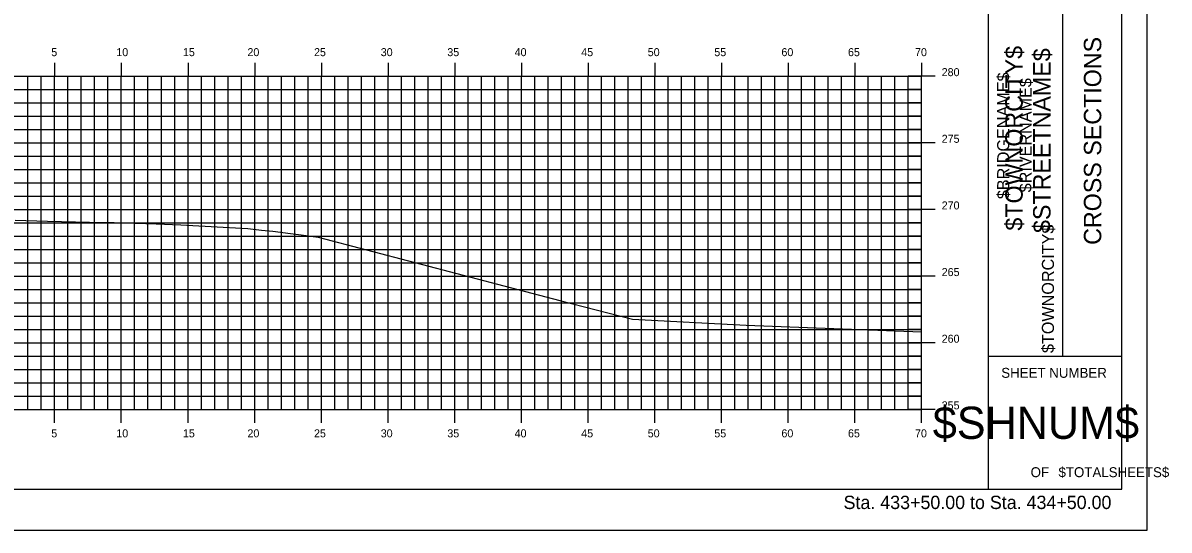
# Model space of a CAD drawing. Extents: x 1168600 to 1177589, y 610178 to 611246.
# Drawn here: x 1176518.6 to 1176604.5, y 610900.5 to 610938.6 of the extents above; entities that cross this region are included whole.
import ezdxf

# ---------------------------------------------------------------- set-up
doc = ezdxf.new("R2010")
doc.units = 0
for name, color, linetype in [('_Construction', 7, 'Continuous'), ('_Station Equation', 7, 'Continuous'), ('H_V ANNOTATION', 7, 'Continuous'), ('MAJOR', 7, 'Continuous'), ('MINOR', 7, 'Continuous')]:
    doc.layers.add(name, color=color, linetype=linetype)

msp = doc.modelspace()

# ---------------------------------------------------------------- linework, layer by layer
at = {"layer": '_Construction'}
for p, q in [((1176590.933, 610903.599), (1176590.933, 611008.599)), ((1176600.933, 610903.599), (1176600.933, 611008.599)), ((1176596.524, 610913.599), (1176596.524, 610948.599)), ((1176590.933, 610913.599), (1176600.933, 610913.599)), ((1176440.933, 610903.596), (1176600.933, 610903.596))]:
    msp.add_line(p, q, dxfattribs=at)
msp.add_lwpolyline([(1176432.839, 610900.537), (1176602.839, 610900.537), (1176602.839, 611010.537), (1176432.839, 611010.537)], close=True, dxfattribs=at)
at = {"layer": '_Station Equation'}
for points in [[(1176517.969, 610923.779), (1176520.406, 610923.724), (1176523.54, 610923.652), (1176525.406, 610923.61), (1176528.547, 610923.507), (1176530.406, 610923.449), (1176533.556, 610923.268), (1176535.406, 610923.158), (1176536.448, 610923.044), (1176537.296, 610922.959), (1176538.628, 610922.789), (1176539.404, 610922.685), (1176540.686, 610922.504), (1176558.811, 610917.751), (1176564.262, 610916.365), (1176572.787, 610915.919), (1176585.933, 610915.416)], [(1176517.97, 610923.779), (1176520.406, 610923.724), (1176523.539, 610923.652), (1176525.406, 610923.61), (1176528.546, 610923.507), (1176530.406, 610923.449), (1176533.556, 610923.268), (1176535.406, 610923.158), (1176536.448, 610923.044), (1176537.296, 610922.959), (1176538.628, 610922.789), (1176539.404, 610922.686), (1176540.686, 610922.504), (1176558.811, 610917.751), (1176564.262, 610916.365), (1176572.788, 610915.919), (1176585.933, 610915.416)]]:
    msp.add_lwpolyline(points, dxfattribs=at)
at = {"layer": 'MAJOR'}
for p, q in [((1176520.933, 610935.598), (1176520.933, 610934.596)), ((1176525.933, 610935.598), (1176525.933, 610934.596)), ((1176530.933, 610935.598), (1176530.933, 610934.596)), ((1176535.933, 610935.598), (1176535.933, 610934.596)), ((1176540.933, 610935.598), (1176540.933, 610934.596)), ((1176545.933, 610935.598), (1176545.933, 610934.596)), ((1176550.933, 610935.598), (1176550.933, 610934.596)), ((1176555.933, 610935.598), (1176555.933, 610934.596)), ((1176560.933, 610935.598), (1176560.933, 610934.596)), ((1176565.933, 610935.598), (1176565.933, 610934.596)), ((1176570.933, 610935.598), (1176570.933, 610934.596)), ((1176575.933, 610935.598), (1176575.933, 610934.596)), ((1176580.933, 610935.598), (1176580.933, 610934.596)), ((1176585.933, 610935.598), (1176585.933, 610934.596)), ((1176445.933, 610934.596), (1176585.933, 610934.596)), ((1176445.933, 610934.596), (1176585.933, 610934.596)), ((1176520.933, 610909.596), (1176520.933, 610934.596)), ((1176525.933, 610909.596), (1176525.933, 610934.596)), ((1176530.933, 610909.596), (1176530.933, 610934.596)), ((1176535.933, 610909.596), (1176535.933, 610934.596)), ((1176540.933, 610909.596), (1176540.933, 610934.596)), ((1176545.933, 610909.596), (1176545.933, 610934.596)), ((1176550.933, 610909.596), (1176550.933, 610934.596)), ((1176555.933, 610909.596), (1176555.933, 610934.596)), ((1176560.933, 610909.596), (1176560.933, 610934.596)), ((1176565.933, 610909.596), (1176565.933, 610934.596)), ((1176570.933, 610909.596), (1176570.933, 610934.596)), ((1176575.933, 610909.596), (1176575.933, 610934.596)), ((1176580.933, 610909.596), (1176580.933, 610934.596)), ((1176586.935, 610934.596), (1176584.931, 610934.596)), ((1176585.933, 610909.596), (1176585.933, 610934.596)), ((1176585.933, 610909.596), (1176585.933, 610934.596)), ((1176445.933, 610929.596), (1176585.933, 610929.596)), ((1176586.935, 610929.596), (1176584.931, 610929.596)), ((1176445.933, 610924.596), (1176585.933, 610924.596)), ((1176586.935, 610924.596), (1176584.931, 610924.596)), ((1176445.933, 610919.596), (1176585.933, 610919.596)), ((1176586.935, 610919.596), (1176584.931, 610919.596)), ((1176445.933, 610914.596), (1176585.933, 610914.596)), ((1176586.935, 610914.596), (1176584.931, 610914.596)), ((1176445.933, 610909.596), (1176585.933, 610909.596)), ((1176445.933, 610909.596), (1176585.933, 610909.596)), ((1176520.933, 610908.594), (1176520.933, 610909.596)), ((1176525.933, 610908.594), (1176525.933, 610909.596)), ((1176530.933, 610908.594), (1176530.933, 610909.596)), ((1176535.933, 610908.594), (1176535.933, 610909.596)), ((1176540.933, 610908.594), (1176540.933, 610909.596)), ((1176545.933, 610908.594), (1176545.933, 610909.596)), ((1176550.933, 610908.594), (1176550.933, 610909.596)), ((1176555.933, 610908.594), (1176555.933, 610909.596)), ((1176560.933, 610908.594), (1176560.933, 610909.596)), ((1176565.933, 610908.594), (1176565.933, 610909.596)), ((1176570.933, 610908.594), (1176570.933, 610909.596)), ((1176575.933, 610908.594), (1176575.933, 610909.596)), ((1176580.933, 610908.594), (1176580.933, 610909.596)), ((1176586.935, 610909.596), (1176584.931, 610909.596)), ((1176585.933, 610908.594), (1176585.933, 610909.596))]:
    msp.add_line(p, q, dxfattribs=at)
at = {"layer": 'MINOR'}
for p, q in [((1176518.933, 610909.596), (1176518.933, 610934.596)), ((1176519.933, 610909.596), (1176519.933, 610934.596)), ((1176521.933, 610909.596), (1176521.933, 610934.596)), ((1176522.933, 610909.596), (1176522.933, 610934.596)), ((1176523.933, 610909.596), (1176523.933, 610934.596)), ((1176524.933, 610909.596), (1176524.933, 610934.596)), ((1176526.933, 610909.596), (1176526.933, 610934.596)), ((1176527.933, 610909.596), (1176527.933, 610934.596)), ((1176528.933, 610909.596), (1176528.933, 610934.596)), ((1176529.933, 610909.596), (1176529.933, 610934.596)), ((1176531.933, 610909.596), (1176531.933, 610934.596)), ((1176532.933, 610909.596), (1176532.933, 610934.596)), ((1176533.933, 610909.596), (1176533.933, 610934.596)), ((1176534.933, 610909.596), (1176534.933, 610934.596)), ((1176536.933, 610909.596), (1176536.933, 610934.596)), ((1176537.933, 610909.596), (1176537.933, 610934.596)), ((1176538.933, 610909.596), (1176538.933, 610934.596)), ((1176539.933, 610909.596), (1176539.933, 610934.596)), ((1176541.933, 610909.596), (1176541.933, 610934.596)), ((1176542.933, 610909.596), (1176542.933, 610934.596)), ((1176543.933, 610909.596), (1176543.933, 610934.596)), ((1176544.933, 610909.596), (1176544.933, 610934.596)), ((1176546.933, 610909.596), (1176546.933, 610934.596)), ((1176547.933, 610909.596), (1176547.933, 610934.596)), ((1176548.933, 610909.596), (1176548.933, 610934.596)), ((1176549.933, 610909.596), (1176549.933, 610934.596)), ((1176551.933, 610909.596), (1176551.933, 610934.596)), ((1176552.933, 610909.596), (1176552.933, 610934.596)), ((1176553.933, 610909.596), (1176553.933, 610934.596)), ((1176554.933, 610909.596), (1176554.933, 610934.596)), ((1176556.933, 610909.596), (1176556.933, 610934.596)), ((1176557.933, 610909.596), (1176557.933, 610934.596)), ((1176558.933, 610909.596), (1176558.933, 610934.596)), ((1176559.933, 610909.596), (1176559.933, 610934.596)), ((1176561.933, 610909.596), (1176561.933, 610934.596)), ((1176562.933, 610909.596), (1176562.933, 610934.596)), ((1176563.933, 610909.596), (1176563.933, 610934.596)), ((1176564.933, 610909.596), (1176564.933, 610934.596)), ((1176566.933, 610909.596), (1176566.933, 610934.596)), ((1176567.933, 610909.596), (1176567.933, 610934.596)), ((1176568.933, 610909.596), (1176568.933, 610934.596)), ((1176569.933, 610909.596), (1176569.933, 610934.596)), ((1176571.933, 610909.596), (1176571.933, 610934.596)), ((1176572.933, 610909.596), (1176572.933, 610934.596)), ((1176573.933, 610909.596), (1176573.933, 610934.596)), ((1176574.933, 610909.596), (1176574.933, 610934.596)), ((1176576.933, 610909.596), (1176576.933, 610934.596)), ((1176577.933, 610909.596), (1176577.933, 610934.596)), ((1176578.933, 610909.596), (1176578.933, 610934.596)), ((1176579.933, 610909.596), (1176579.933, 610934.596)), ((1176581.933, 610909.596), (1176581.933, 610934.596)), ((1176582.933, 610909.596), (1176582.933, 610934.596)), ((1176583.933, 610909.596), (1176583.933, 610934.596)), ((1176584.933, 610909.596), (1176584.933, 610934.596)), ((1176445.933, 610933.596), (1176585.933, 610933.596)), ((1176585.933, 610933.596), (1176584.931, 610933.596)), ((1176445.933, 610932.596), (1176585.933, 610932.596)), ((1176585.933, 610932.596), (1176584.931, 610932.596)), ((1176445.933, 610931.596), (1176585.933, 610931.596)), ((1176585.933, 610931.596), (1176584.931, 610931.596)), ((1176445.933, 610930.596), (1176585.933, 610930.596)), ((1176585.933, 610930.596), (1176584.931, 610930.596)), ((1176445.933, 610928.596), (1176585.933, 610928.596)), ((1176585.933, 610928.596), (1176584.931, 610928.596)), ((1176445.933, 610927.596), (1176585.933, 610927.596)), ((1176585.933, 610927.596), (1176584.931, 610927.596)), ((1176445.933, 610926.596), (1176585.933, 610926.596)), ((1176585.933, 610926.596), (1176584.931, 610926.596)), ((1176445.933, 610925.596), (1176585.933, 610925.596)), ((1176585.933, 610925.596), (1176584.931, 610925.596)), ((1176445.933, 610923.596), (1176585.933, 610923.596)), ((1176585.933, 610923.596), (1176584.931, 610923.596)), ((1176445.933, 610922.596), (1176585.933, 610922.596)), ((1176585.933, 610922.596), (1176584.931, 610922.596)), ((1176445.933, 610921.596), (1176585.933, 610921.596)), ((1176585.933, 610921.596), (1176584.931, 610921.596)), ((1176445.933, 610920.596), (1176585.933, 610920.596)), ((1176585.933, 610920.596), (1176584.931, 610920.596)), ((1176445.933, 610918.596), (1176585.933, 610918.596)), ((1176585.933, 610918.596), (1176584.931, 610918.596)), ((1176445.933, 610917.596), (1176585.933, 610917.596)), ((1176585.933, 610917.596), (1176584.931, 610917.596)), ((1176445.933, 610916.596), (1176585.933, 610916.596)), ((1176585.933, 610916.596), (1176584.931, 610916.596)), ((1176445.933, 610915.596), (1176585.933, 610915.596)), ((1176585.933, 610915.596), (1176584.931, 610915.596)), ((1176445.933, 610913.596), (1176585.933, 610913.596)), ((1176585.933, 610913.596), (1176584.931, 610913.596)), ((1176445.933, 610912.596), (1176585.933, 610912.596)), ((1176585.933, 610912.596), (1176584.931, 610912.596)), ((1176445.933, 610911.596), (1176585.933, 610911.596)), ((1176585.933, 610911.596), (1176584.931, 610911.596)), ((1176445.933, 610910.596), (1176585.933, 610910.596)), ((1176585.933, 610910.596), (1176584.931, 610910.596))]:
    msp.add_line(p, q, dxfattribs=at)

# ---------------------------------------------------------------- texts
at = {"layer": '_Construction'}
for s, height, rotation, p in [('CROSS SECTIONS', 1.30428, 90, (1176599.398, 610921.938)), ('$TOWNORCITY$', 1.30428, 90, (1176593.505, 610923.007)), ('$STREETNAME$', 1.30428, 90, (1176595.592, 610922.827)), ('$BRIDGENAME$', 0.90716, 90, (1176592.499, 610925.367)), ('$RIVERNAME$', 0.90716, 90, (1176594.176, 610925.882)), ('$TOWNORCITY$', 0.90716, 90, (1176595.853, 610913.82)), ('SHEET NUMBER', 0.74527, 360, (1176591.898, 610911.963)), ('$SHNUM$', 2.4194, 360, (1176586.766, 610907.379)), ('OF', 0.7453, 360, (1176594.1, 610904.509)), ('$TOTALSHEETS$', 0.74527, 360, (1176596.189, 610904.509))]:
    msp.add_text(s, height=height, rotation=rotation, dxfattribs=at).set_placement(p)
at = {"layer": 'H_V ANNOTATION'}
for s, height, p in [('5', 0.6, (1176520.684, 610936.096)), ('10', 0.6, (1176525.558, 610936.096)), ('15', 0.6, (1176530.55, 610936.096)), ('20', 0.6, (1176535.387, 610936.096)), ('25', 0.6, (1176540.379, 610936.096)), ('30', 0.6, (1176545.381, 610936.096)), ('35', 0.6, (1176550.373, 610936.096)), ('40', 0.6, (1176555.419, 610936.096)), ('45', 0.6, (1176560.411, 610936.096)), ('50', 0.6, (1176565.397, 610936.096)), ('55', 0.6, (1176570.389, 610936.096)), ('60', 0.6, (1176575.419, 610936.096)), ('65', 0.6, (1176580.411, 610936.096)), ('70', 0.6, (1176585.435, 610936.096)), ('280', 0.6, (1176587.433, 610934.596)), ('275', 0.6, (1176587.433, 610929.596)), ('270', 0.6, (1176587.433, 610924.596)), ('265', 0.6, (1176587.433, 610919.596)), ('260', 0.6, (1176587.433, 610914.596)), ('255', 0.6, (1176587.433, 610909.596)), ('5', 0.6, (1176520.684, 610907.496)), ('10', 0.6, (1176525.558, 610907.496)), ('15', 0.6, (1176530.55, 610907.496)), ('20', 0.6, (1176535.387, 610907.496)), ('25', 0.6, (1176540.379, 610907.496)), ('30', 0.6, (1176545.381, 610907.496)), ('35', 0.6, (1176550.373, 610907.496)), ('40', 0.6, (1176555.419, 610907.496)), ('45', 0.6, (1176560.411, 610907.496)), ('50', 0.6, (1176565.397, 610907.496)), ('55', 0.6, (1176570.389, 610907.496)), ('60', 0.6, (1176575.419, 610907.496)), ('65', 0.6, (1176580.411, 610907.496)), ('70', 0.6, (1176585.435, 610907.496)), ('Sta. 433+50.00 to Sta. 434+50.00', 1.0002, (1176580.078, 610902.116))]:
    msp.add_text(s, height=height, dxfattribs=at).set_placement(p)

doc.saveas('drawing.dxf')
